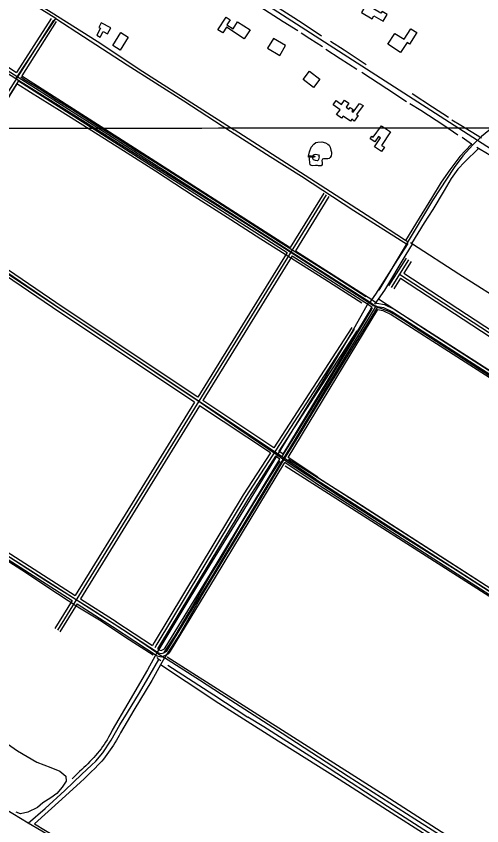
# Model space of a CAD drawing. Extents: x 3297772 to 3335630, y 634068 to 659439.
# Drawn here: x 3304733 to 3307038, y 651144 to 655156 of the extents above; entities that cross this region are included whole.
import ezdxf

# ---------------------------------------------------------------- set-up
doc = ezdxf.new("R2010")
doc.units = 0
for name, color, linetype in [('V-BLDG-OTLN', 7, 'Continuous'), ('V-BRDG-OTLN', 7, 'Continuous'), ('V-DTCH-CNTR', 7, 'Continuous'), ('V-GRID-MAJR', 7, 'Continuous'), ('V-ROAD-CNTR', 7, 'Continuous'), ('V-SITE-VEGE', 7, 'Continuous'), ('V-TOPO-SHOR', 7, 'Continuous')]:
    doc.layers.add(name, color=color, linetype=linetype)

msp = doc.modelspace()

# ---------------------------------------------------------------- linework, layer by layer
at = {"layer": 'V-BLDG-OTLN'}
for points in [[(3306441.784079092, 655174.566624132), (3306494.9079728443, 655143.070687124), (3306503.9269548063, 655158.2826566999), (3306549.2708641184, 655131.3987104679), (3306569.190824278, 655164.9976432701), (3306544.1738743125, 655179.829613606), (3306538.8448849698, 655170.841631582), (3306465.396031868, 655214.3905444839)], [(3305200.9205608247, 655099.316774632), (3305153.028656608, 655124.1607249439), (3305141.018680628, 655101.0087712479), (3305150.126662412, 655096.2837806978), (3305132.168698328, 655061.6668499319), (3305148.724665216, 655053.07786711), (3305162.899636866, 655080.4018124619), (3305185.126592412, 655068.8708355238)], [(3305829.039, 655127.963), (3305890.242, 655088.01), (3305862.147, 655044.9720000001), (3305774.589, 655102.127), (3305755.876, 655073.463), (3305731.2660000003, 655089.53), (3305771.656, 655151.406), (3305791.731, 655138.303), (3305775.474, 655113.397), (3305806.3680000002, 655093.233)], [(3305210.3850000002, 655011.5480000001), (3305250.221, 655075.757), (3305286.946, 655052.971), (3305247.108, 654988.762)], [(3306608.215746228, 655071.25283076), (3306653.1626563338, 655041.9388893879), (3306687.21458823, 655094.1507849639), (3306716.352529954, 655075.14782297), (3306679.35460395, 655018.4169364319), (3306668.1736263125, 655025.7089218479), (3306635.7476911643, 654975.9890212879), (3306572.842816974, 655017.0139392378)], [(3306066.342829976, 655011.3109506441), (3306005.858950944, 655046.3908804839), (3305977.329008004, 654997.1999788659), (3306037.8138870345, 654962.120049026)], [(3306184.49559367, 654883.7552057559), (3306236.3034900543, 654844.237284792), (3306204.5815534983, 654802.6503679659), (3306152.7736571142, 654842.16828893)], [(3306449.903, 654713.529), (3306417.749, 654668.951), (3306425.347, 654663.47), (3306406.225, 654636.961), (3306394.316, 654645.55), (3306387.164, 654635.638), (3306351.683, 654661.23), (3306344.046, 654650.642), (3306318.937, 654668.752), (3306335.917, 654692.294), (3306301.685, 654716.984), (3306316.7460000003, 654737.866), (3306342.876, 654719.018), (3306358.713, 654740.975), (3306380.133, 654725.525), (3306365.879, 654705.761), (3306379.839, 654695.691), (3306385.792, 654703.947), (3306400.552, 654693.301), (3306394.521, 654684.937), (3306400.955, 654680.297), (3306432.808, 654724.458)], [(3306541.428, 654613.153), (3306586.77, 654582.535), (3306541.77, 654515.8910000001), (3306555.52, 654506.606), (3306541.268, 654485.4990000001), (3306506.466, 654508.998), (3306536.451, 654553.405), (3306525.904, 654560.525), (3306507.849, 654533.787), (3306485.1180000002, 654549.134), (3306493.435, 654561.453), (3306500.404, 654556.7490000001)]]:
    msp.add_lwpolyline(points, close=True, dxfattribs=at)
at = {"layer": 'V-BRDG-OTLN'}
msp.add_lwpolyline([(3306180.0500000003, 654465.384), (3306210.893, 654463.186), (3306210.151, 654457.167), (3306180.062, 654458.617)], close=True, dxfattribs=at)
at = {"layer": 'V-DTCH-CNTR'}
for p, q in [((3305428.866, 652002.172), (3305467.323, 651976.578)), ((3305574.278, 651857.296), (3305447.511, 651941.873))]:
    msp.add_line(p, q, dxfattribs=at)
for points in [[(3304730.299, 654846.144), (3304845.977, 655020.404), (3304928.075, 655144.488), (3304712.6890000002, 655280.7930000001), (3304584.941, 655363.845), (3304459.019, 655445.962), (3304208.969, 655605.583), (3304012.787, 655733.4230000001), (3303779.169, 655883.322), (3303513.128, 656052.012)], [(3305640.2460000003, 654272.22), (3305552.629, 654327.307), (3305386.542, 654433.713), (3305138.302, 654590.559), (3304941.1550000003, 654713.816), (3304730.299, 654846.144), (3304516.781, 654982.682), (3304228.576, 655165.84), (3303890.918, 655381.466), (3303598.865, 655565.395), (3303315.721, 655746.289), (3303309.575, 655750.2170000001), (3303272.943, 655773.552), (3303195.694, 655822.761)], [(3305647.67, 653238.795), (3305418.679, 653391.7710000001), (3305156.867, 653568.962), (3304878.589, 653752.751), (3304593.022, 653942.126), (3304347.629, 654108.128), (3304292.765, 654145.257), (3304282.861, 654151.96), (3304034.731, 654319.826), (3303845.852, 654443.001), (3303599.541, 654609.012), (3303346.802, 654775.088), (3303115.787, 654927.9), (3302930.058, 655053.796), (3302884.97, 655085.715), (3302850.301, 655110.258), (3302754.967, 655177.748), (3302591.718, 655292.39), (3302418.9, 655405.297), (3302263.8340000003, 655511.59), (3302061.27, 655644.089), (3301911.08, 655742.533), (3301871.304362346, 655768.6049943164)], [(3304928.075, 655144.488), (3305065.8680000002, 655055.822), (3305281.216, 654915.843), (3305562.2970000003, 654736.617), (3305752.09, 654612.5160000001), (3305990.284, 654461.281)], [(3305990.284, 654461.281), (3306144.661, 654363.79), (3306404.472, 654194.2880000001), (3306670.257, 654024.826)], [(3308388.785, 652527.779), (3308364.887, 652541.595), (3308331.738, 652560.784), (3308326.094, 652564.708), (3308199.116, 652652.944), (3307987.865, 652788.08), (3307645.546, 653008.447), (3307371.843, 653185.05), (3307078.096, 653373.167), (3306732.69, 653595.838), (3306650.963, 653649.589), (3306605.475, 653678.767), (3306578.497, 653692.579), (3306543.8200000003, 653705.604), (3306521.359, 653713.278), (3306499.122, 653723.231), (3306481.86, 653734.262), (3306476.6410000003, 653737.596), (3306417.399, 653775.443), (3306176.849, 653931.316), (3305898.524, 654108.679), (3305640.2460000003, 654272.22)], [(3306481.86, 653734.262), (3306514.073, 653778.9230000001), (3306622.178, 653950.608), (3306673.552, 654029.909)], [(3306476.6410000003, 653737.596), (3306393.863, 653591.334), (3306245.918, 653341.906), (3306071.1210000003, 653057.054), (3306024.953, 652981.89), (3305969.923, 652892.302), (3305844.9620000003, 652687.519), (3305645.6350000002, 652361.8640000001)], [(3306058.233, 652958.6), (3306118.032, 653055.604), (3306229.1920000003, 653239.598), (3306375.626, 653475.952), (3306521.359, 653713.278)], [(3306024.953, 652981.89), (3305834.774, 653109.956), (3305647.67, 653238.795)], [(3305645.798, 652274.2000000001), (3305772.285, 652485.908), (3305950.912, 652778.456), (3306058.233, 652958.6), (3306024.953, 652981.89)], [(3307943.9080000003, 651741.949), (3307846.114, 651813.281), (3307595.13, 651971.223), (3307374.937, 652111.533), (3307120.096, 652275.621), (3306893.741, 652422.073), (3306614.269, 652598.416), (3306337.107, 652773.996), (3306058.233, 652958.6)], [(3305645.6350000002, 652361.8640000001), (3305563.397, 652224.003), (3305428.866, 652002.172), (3305291.128, 652096.349), (3305094.938, 652223.27), (3304878.626, 652358.665), (3304667.842, 652495.84)], [(3305645.798, 652274.2000000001), (3305541.0700000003, 652092.481), (3305467.323, 651976.578)], [(3305428.866, 652002.172), (3305382.999, 651918.134), (3305285.758, 651750.1140000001), (3305208.18, 651618.637), (3305201.96, 651606.613), (3305195.544, 651594.694), (3305188.933, 651582.879), (3305182.129, 651571.172), (3305175.137, 651559.581), (3305167.955, 651548.104), (3305160.588, 651536.746), (3305153.035, 651525.508), (3305144.092, 651514.6410000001), (3305134.988, 651503.906), (3305125.727, 651493.305), (3305116.315, 651482.84), (3305106.748, 651472.5160000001), (3305097.031, 651462.334), (3305087.165, 651452.294), (3305077.153, 651442.4), (3305066.997, 651432.656), (3305056.699, 651423.061), (3305046.2630000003, 651413.618), (3305010.294, 651377.905)], [(3305640.875, 651865.572), (3305467.323, 651976.578), (3305447.511, 651941.873), (3305403.727, 651865.165), (3305314.9560000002, 651717.269), (3305249.515, 651604.956), (3305242.7970000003, 651592.588), (3305235.883, 651580.327), (3305228.772, 651568.182), (3305221.465, 651556.15), (3305213.965, 651544.2390000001), (3305206.273, 651532.451), (3305198.392, 651520.785), (3305190.325, 651509.251), (3305182.072, 651497.848), (3305173.636, 651486.578), (3305165.02, 651475.4450000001), (3305156.2260000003, 651464.453), (3305138.99, 651446.634), (3305121.596, 651428.97), (3305104.041, 651411.461), (3305086.332, 651394.115), (3305068.465, 651376.926), (3305050.447, 651359.9010000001), (3304957.75, 651277.26), (3304823.311, 651154.628), (3305041.489, 651021.971)], [(3307402.432, 650733.078), (3307267.696, 650820.488), (3307013.629, 650982.27), (3306706.437, 651177.786), (3306376.916, 651389.41), (3306048.931, 651601.804), (3305749.435, 651795.029), (3305640.875, 651865.572)], [(3307341.7290000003, 650717.3200000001), (3307291.256, 650759.3470000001), (3307206.909, 650814.848), (3307069.107, 650898.832), (3306839.42, 651048.083), (3306611.994, 651194.328), (3306331.856, 651373.571), (3305999.007, 651584.304), (3305735.441, 651750.039), (3305574.278, 651857.296)]]:
    msp.add_lwpolyline(points, dxfattribs=at)
at = {"layer": 'V-GRID-MAJR'}
msp.add_spline([(3301871.984, 654599.909), (3307131.646, 654603.3520000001), (3312391.307, 654607.559), (3317650.968, 654612.532), (3322910.628, 654618.27), (3328170.287, 654624.772), (3333429.9450000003, 654632.04), (3333429.946, 654632.04)], degree=3, dxfattribs=at)
at = {"layer": 'V-ROAD-CNTR'}
msp.add_line((3304743.906474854, 654835.6053020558), (3304313.211336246, 654157.615658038), dxfattribs=at)
for points in [[(3301868.4672257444, 656682.446608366), (3302565.2308322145, 656232.5375081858), (3303400.740161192, 655696.5355801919), (3304688.1385863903, 654889.0271952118), (3305185.7415911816, 654571.172830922), (3306143.609675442, 653957.8410575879), (3306484.8939928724, 653739.3234946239), (3306512.297938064, 653719.4345344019), (3306551.911858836, 653712.5865480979), (3306596.663769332, 653691.7335898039), (3307229.484503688, 653285.824401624)], [(3303329.892302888, 655759.8084536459), (3303408.7751451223, 655709.2025548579), (3304696.161570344, 654901.7011698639), (3304734.710493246, 654877.077219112)], [(3307155.2086522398, 654451.3740705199), (3305570.289822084, 655472.826027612)], [(3304917.884126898, 655137.4506983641), (3304227.2365081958, 654050.2498727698), (3303710.089542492, 653226.6605199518), (3303682.99059669, 653195.6225820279), (3303666.16563034, 653179.4186144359), (3303642.8466769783, 653157.11665904), (3303628.673705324, 653136.6546999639), (3303367.059228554, 652713.0375472), (3303038.272886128, 652185.007603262), (3302826.46730974, 651830.8993114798)], [(3304905.22315222, 655145.493682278), (3304734.710493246, 654877.077219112)], [(3304930.545101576, 655129.4077144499), (3304759.9924426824, 654860.92825141)], [(3304743.906474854, 654835.6053020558), (3305177.659607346, 654558.535856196), (3306073.87581491, 653984.6810039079)], [(3304759.9924426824, 654860.92825141), (3305193.823575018, 654583.8098056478), (3306089.6397833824, 654010.2099528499)], [(3308778.5284055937, 654114.8757435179), (3307942.753077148, 654661.204650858), (3307859.774243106, 654701.172570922), (3307808.0553465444, 654719.8795335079), (3307718.5545255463, 654738.586496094), (3307664.634633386, 654748.856475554), (3307582.2747981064, 654751.4624703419), (3307526.5069096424, 654750.726471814), (3307448.7440651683, 654742.0614891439), (3307368.870224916, 654723.3525265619), (3307295.749371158, 654703.9025654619), (3307216.399529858, 654674.0286252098), (3307169.6866232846, 654648.452676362), (3307127.1767083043, 654626.421720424), (3307091.507779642, 654604.649763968), (3307036.005890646, 654560.5828521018), (3306993.6019754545, 654519.251934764), (3306944.598073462, 654464.5840440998), (3306900.948160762, 654406.2621607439), (3306794.5643735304, 654242.59448808), (3306527.500907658, 653799.4923742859)], [(3306268.169426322, 654270.792431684), (3304936.331090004, 652113.84374559)], [(3306255.406451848, 654278.673415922), (3306089.6407833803, 654010.210952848)], [(3306280.932400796, 654262.9114474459), (3306114.9087328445, 653994.030985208)], [(3306217.0825284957, 652859.763253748), (3304957.067048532, 653700.686571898), (3304340.40928185, 654120.5317322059), (3304292.834377, 654153.4836663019)], [(3305631.662699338, 653268.50143627), (3304965.451031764, 653713.1245470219), (3304348.900264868, 654132.8967074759), (3304313.211336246, 654157.615658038)], [(3305615.89173088, 653242.9594873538), (3304948.6830653, 653688.2485967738), (3304331.918298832, 654108.1667569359), (3304297.1133684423, 654132.2737087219)], [(3306114.9067328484, 653994.030985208), (3306151.697659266, 653970.4730323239), (3306493.350975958, 653751.7204698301), (3306518.287926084, 653733.621506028), (3306556.4358497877, 653727.026519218), (3306603.9137548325, 653704.903563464), (3307237.58348749, 653298.4503763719)], [(3306073.876814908, 653984.6810039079), (3305631.6616993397, 653268.5024362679)], [(3306099.144764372, 653968.5020362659), (3305656.6306494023, 653251.8384695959)], [(3306099.143764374, 653968.5020362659), (3306135.521691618, 653945.2090828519), (3306476.4370097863, 653726.926519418), (3306494.4349737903, 653713.864545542)], [(3306662.958636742, 653956.9400593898), (3306576.683809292, 653820.7933316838)], [(3306675.628611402, 653948.911075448), (3306589.3537839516, 653812.7643477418)], [(3306688.298586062, 653940.882091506), (3306651.6776593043, 653883.091207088)], [(3306631.093700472, 653878.631216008), (3307398.296166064, 653376.7652197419)], [(3306651.676659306, 653883.091207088), (3307406.507149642, 653389.3181946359)], [(3306635.617691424, 653857.7482577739), (3306602.023758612, 653804.7353637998)], [(3306635.617691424, 653857.7472577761), (3307390.085182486, 653364.212244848)], [(3305218.183526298, 652144.517684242), (3305437.054088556, 652000.8219716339), (3305450.335061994, 651997.917977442), (3305462.859036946, 652001.92896942), (3305478.080006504, 652009.8949534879), (3305482.965996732, 652018.1739369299), (3305706.8485489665, 652384.875203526), (3306516.966928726, 653722.1075290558)], [(3306053.90585485, 652986.697999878), (3306494.4349737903, 653713.864545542)], [(3306078.882804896, 652970.0290332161), (3306522.58491749, 653702.4335684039)], [(3306522.58491749, 653702.4335684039), (3306547.3878678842, 653698.146576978), (3306589.413783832, 653678.563616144), (3307221.385519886, 653273.1984268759)], [(3306406.5061496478, 653605.1737629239), (3305869.9352227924, 652776.0254212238), (3305428.433105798, 652044.627884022), (3305418.1971262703, 652025.9209214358)], [(3306393.913174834, 653613.3227466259), (3306008.159946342, 653017.229938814)], [(3306419.0991244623, 653597.024779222), (3306033.11589643, 653000.5749721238)], [(3305615.89173088, 653242.9604873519), (3305024.973912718, 652285.9544013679)], [(3306008.1609463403, 653017.229938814), (3305656.6306494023, 653251.8374695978)], [(3305640.859680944, 653226.29652068), (3305050.246862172, 652269.7834337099)], [(3305991.859978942, 652992.040989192), (3305640.859680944, 653226.2955206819)], [(3303641.2316802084, 653153.693665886), (3303660.506641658, 653144.58168411), (3303638.0506865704, 653151.838669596), (3303721.1475203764, 653108.6367559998), (3304312.435337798, 652724.0765251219), (3305218.183526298, 652144.517684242)], [(3305991.859978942, 652992.040989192), (3305857.214248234, 652783.978405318), (3305415.42713181, 652052.1068690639), (3305407.721147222, 652038.0238972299)], [(3306053.907854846, 652986.698999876), (3306033.116896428, 653000.573972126)], [(3306016.8159290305, 652975.3870225), (3305882.65619735, 652768.07243713), (3305441.439079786, 652037.1488989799), (3305432.880096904, 652021.5069302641)], [(3305432.880096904, 652021.5069302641), (3305442.968076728, 652014.8829435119), (3305449.600063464, 652013.4329464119), (3305457.051048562, 652015.81894164), (3305467.3360279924, 652021.2019308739), (3305470.105022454, 652025.8949214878), (3305694.032574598, 652392.669187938), (3306038.3468859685, 652961.0160512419)], [(3306038.3478859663, 652961.0160512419), (3306016.8159290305, 652975.386022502)], [(3306225.409511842, 652872.2402287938), (3306078.883804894, 652970.0300332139)], [(3305209.9515427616, 652131.9787093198), (3305431.1401003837, 651986.7609997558), (3305451.070060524, 651982.4030084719), (3305468.66702533, 651988.0389972), (3305488.823985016, 651998.5879761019), (3305495.8269710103, 652010.4529523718), (3305719.6645233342, 652377.0812191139), (3306063.3238360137, 652944.3460845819)], [(3306208.75554515, 652847.2862787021), (3306063.3238360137, 652944.3460845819)], [(3306225.192512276, 652872.3812285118), (3307913.0631365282, 651787.5133982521), (3307976.365009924, 651725.8815215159)], [(3306208.9725447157, 652847.1452789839), (3307894.3011740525, 651763.9114454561), (3307955.4370517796, 651704.3875645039)], [(3306217.0825284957, 652859.763253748), (3307903.68215529, 651775.712421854), (3307965.9010308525, 651715.13454301)], [(3304228.912504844, 652760.504452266), (3304304.303354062, 652711.4715503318), (3305009.2099442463, 652260.425452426)], [(3304249.290464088, 652783.0384071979), (3304320.5673215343, 652736.681499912), (3305024.973912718, 652285.9544013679)], [(3305050.2458621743, 652269.7834337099), (3305227.20250826, 652156.5546601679)], [(3305009.2109442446, 652260.4264524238), (3304923.56811553, 652121.7247298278)], [(3305034.4838936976, 652244.2544847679), (3304949.094064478, 652105.9627613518)], [(3305034.4828937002, 652244.2544847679), (3305209.1645443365, 652132.4807083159)], [(3305226.4155098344, 652157.056659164), (3305407.721147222, 652038.0238972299)]]:
    msp.add_lwpolyline(points, dxfattribs=at)
at = {"layer": 'V-SITE-VEGE'}
msp.add_lwpolyline([(3304690.2060000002, 651550.568), (3304739.329, 651516.157), (3304835.122, 651459.622), (3304903.898, 651432.584), (3304948.11, 651415.377), (3304977.585, 651390.799), (3304980.041, 651366.219), (3304960.392, 651336.721), (3304933.373, 651304.769), (3304903.898, 651282.6460000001), (3304864.597, 651258.066), (3304837.58, 651235.944), (3304790.91, 651211.365), (3304754.066, 651203.991), (3304731.96, 651211.365)], dxfattribs=at)
at = {"layer": 'V-TOPO-SHOR'}
for p, q in [((3306232.714, 654458.713), (3306232.702, 654464.73)), ((3306282.972, 654450.533), (3306275.454, 654449.765)), ((3306663.011, 653974.904), (3306694.44, 654026.761)), ((3306493.261, 653704.549), (3306486.355, 653708.3690000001)), ((3306064.02528871, 652928.5141240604), (3307914.6697075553, 651745.9446613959)), ((3305448.949, 651961.361), (3305439.395, 651969.025))]:
    msp.add_line(p, q, dxfattribs=at)
for points in [[(3303832.512, 655866.576), (3304052.418, 655722.876), (3304380.954, 655512.85), (3304680.259, 655318.738), (3304905.684, 655175.9), (3305132.936, 655032.125), (3305360.133, 654882.84), (3305621.126, 654714.838), (3305811.856, 654592.562)], [(3306126.994, 655083.56), (3306053.953, 655127.801), (3305938.732, 655202.049), (3305855.145, 655254.5430000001)], [(3306243.626, 655058.204), (3306147.984, 655121.206), (3306011.678, 655209.707), (3305958.964, 655243.456)], [(3306248.994, 655004.059), (3306186.489, 655044.56), (3306144.3140000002, 655072.31)], [(3306465.781, 654914.958), (3306356.5810000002, 654987.714), (3306288.807, 655031.211)], [(3306419.9420000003, 654892.308), (3306337.105, 654945.556), (3306265.562, 654992.055)], [(3306664.693, 654732.555), (3306567.544, 654797.059), (3306444.793, 654876.558)], [(3305801.0330000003, 654188.785), (3305573.3340000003, 654333.943), (3305420.002, 654430.576), (3305326.4560000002, 654489.859), (3305232.918, 654550.06), (3305148.04, 654603.742), (3305068.645, 654654.613), (3305007.965, 654694.27), (3304930.84, 654742.363), (3304849.161, 654794.634), (3304774.321, 654841.785), (3304755.615, 654853.9180000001)], [(3305795.053, 654147.868), (3305614.36, 654263.61), (3305422.73, 654387.734), (3305281.279, 654478.2760000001), (3305137.991, 654568.836), (3304947.242, 654689.275), (3304803.026, 654778.926), (3304735.489, 654821.5), (3304651.089, 654687.886), (3304553.059, 654532.732), (3304475.5810000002, 654411.355)], [(3306872.434, 654654.719), (3306793.362, 654705.718), (3306692.449, 654770.968)], [(3306919.982, 654567.558), (3306850.696, 654614.062), (3306735.478, 654689.062), (3306682.0130000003, 654722.057)], [(3307036.597, 654551.979), (3306934.9390000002, 654614.22), (3306889.758, 654641.964)], [(3306668.846, 654039.823), (3306660.279, 654045.451), (3306494.131, 654154.577), (3306163.535, 654367.571), (3305811.856, 654592.562)], [(3306990.024, 654519.549), (3306987.171, 654521.574), (3306940.315, 654554.809)], [(3306275.454, 654449.765), (3306266.428, 654448.997), (3306258.906, 654449.737), (3306254.392, 654449.7270000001), (3306249.131, 654447.461), (3306246.137, 654440.687), (3306248.414, 654429.408), (3306247.677, 654421.884), (3306244.677, 654416.6140000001), (3306242.426, 654414.354), (3306236.407, 654414.341), (3306229.636, 654415.081), (3306225.1180000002, 654417.329), (3306213.838, 654417.309), (3306201.808, 654414.278), (3306193.5300000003, 654416.518), (3306188.258, 654420.268), (3306186.735, 654430.0430000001), (3306185.1950000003, 654449.598), (3306181.396, 654469.899), (3306184.377, 654484.194), (3306192.608, 654506.7760000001), (3306206.873, 654521.845), (3306216.6350000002, 654530.137), (3306226.409, 654532.4130000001), (3306246.714, 654533.201), (3306264.022, 654529.474), (3306276.068, 654522.728), (3306282.096, 654517.4720000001), (3306286.628, 654507.703), (3306290.419, 654491.915), (3306293.444, 654482.8960000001), (3306294.2120000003, 654473.87), (3306291.973, 654464.087), (3306287.478, 654455.805), (3306282.972, 654450.533)], [(3306987.171, 654521.574), (3306930.12, 654461.296), (3306879.094, 654395.762), (3306837.089, 654334.006), (3306788.349, 654254.188), (3306728.361, 654154.79), (3306660.279, 654045.451)], [(3306232.714, 654458.713), (3306229.728, 654446.6730000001), (3306228.231, 654442.909), (3306223.724, 654439.892), (3306213.9420000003, 654441.379), (3306204.911, 654445.123), (3306201.136, 654451.883), (3306200.37, 654459.403), (3306204.114, 654467.685), (3306207.87, 654470.7000000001), (3306214.637, 654472.218), (3306223.664, 654471.482), (3306228.934, 654469.236), (3306232.702, 654464.73)], [(3307022.04, 654500.9450000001), (3306953.717, 654435.38), (3306919.188, 654397.707), (3306886.178, 654352.5160000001), (3306850.938, 654293.03), (3306796.205, 654198.908), (3306751.954, 654131.883), (3306690.215, 654029.491)], [(3307125.571, 654434.809), (3307066.828, 654474.5650000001), (3307022.04, 654500.9450000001), (3307013.367, 654506.055)], [(3306463.997, 653765.5920000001), (3306292.895, 653876.393), (3306032.0270000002, 654040.671), (3305801.0330000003, 654188.785)], [(3306444.1580000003, 653734.346), (3306261.544, 653852.024), (3305943.899, 654052.214), (3305795.053, 654147.868)], [(3308750.3170000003, 652702.6190000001), (3308639.616, 652773.115), (3308364.744, 652952.366), (3308236.4390000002, 653035.634), (3308113.97, 653115.117), (3307916.666, 653242.615), (3307685.471, 653393.3640000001), (3307449.767, 653541.8520000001), (3307180.9220000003, 653715.848), (3306924.883, 653877.837), (3306694.44, 654026.761), (3306690.215, 654029.491), (3306684.6550000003, 654033.083)], [(3306508.525, 653730.162), (3306526.096, 653753.448), (3306558.037, 653799.454), (3306663.011, 653974.904)], [(3308248.671, 652642.737), (3308109.794, 652732.143), (3307901.103, 652862.033), (3307627.1750000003, 653043.1460000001), (3307359.397, 653214.307), (3307070.131, 653401.523), (3306769.358, 653594.848), (3306526.096, 653753.448)], [(3306051.114, 652977.899), (3306115.61, 653079.561), (3306258.8340000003, 653313.75), (3306386.308, 653523.8420000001), (3306493.261, 653704.549), (3306497.2770000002, 653711.337)], [(3305750.4390000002, 652475.647), (3305848.657, 652643.563), (3305995.632, 652883.025), (3306039.129, 652951.551)], [(3307939.626530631, 651767.0619732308), (3307455.8481140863, 652078.0623838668), (3306952.8721413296, 652402.5010838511), (3306396.1430111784, 652761.4953850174), (3306081.3030893, 652959.230214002)], [(3305411.139, 651990.439), (3305274.25, 652078.179), (3305152.9020000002, 652158.414), (3305037.878, 652228.478), (3304889.146, 652325.525), (3304777.844, 652400.143), (3304594.406, 652516.832), (3304442.009, 652614.835), (3304354.389, 652669.922), (3304236.668, 652745.5260000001)], [(3305465.468, 652003.665), (3305519.58, 652085.782), (3305588.753, 652203.568), (3305695.342, 652387.11), (3305750.4390000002, 652475.647)], [(3305269.739, 650375.2390000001), (3305329.532, 650473.832), (3305423.898, 650629.9400000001), (3305488.338, 650733.997), (3305381.545, 650800.303), (3305221.772, 650895.625), (3305101.284, 650970.338), (3304984.436, 651041.341), (3304859.377, 651117.936), (3304791.805, 651157.204), (3304876.131, 651229.828), (3304973.497, 651319.77), (3305057.9020000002, 651399.743), (3305106.12, 651444.26), (3305127.45, 651464.25), (3305161.864, 651506.153), (3305202.923, 651569.112), (3305245.949, 651644.915), (3305284.232, 651706.066), (3305343.098, 651803.752), (3305396.377, 651894.142), (3305439.395, 651969.025), (3305431.221, 651978.294)], [(3305480.4195798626, 651982.0746028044), (3306536.2851715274, 651310.1601353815), (3307235.0762176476, 650860.9373200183)], [(3305484.117, 651941.013), (3305710.413, 651793.5750000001), (3305880.131, 651682.534)], [(3307359.901, 650733.069), (3307252.213, 650802.067), (3307041.355, 650937.06), (3306814.682, 651082.557), (3306570.69, 651240.054), (3306282.2600000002, 651428.306), (3305959.196, 651635.297), (3305880.131, 651682.534)], [(3304791.805, 651157.204), (3304637.523, 651250.634), (3304486.85, 651337.596)]]:
    msp.add_lwpolyline(points, dxfattribs=at)

doc.saveas('drawing.dxf')
